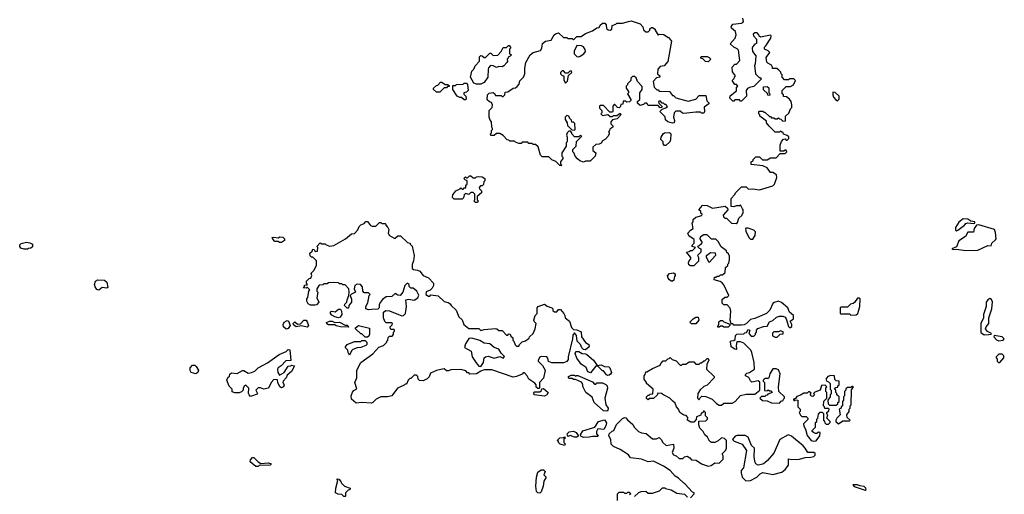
# Model space of a CAD drawing. Extents: x 1861455 to 2058065, y 200073 to 437907.
# Tile 368 of 574: x 1986714 to 1995554, y 306521 to 310780. Entities that reach past the tile are written whole.
import ezdxf

# ---------------------------------------------------------------- set-up
doc = ezdxf.new("R2010")
doc.units = 0

msp = doc.modelspace()

# ---------------------------------------------------------------- linework, layer by layer
at = {"layer": '0CON05XD'}
for points in [[(1991575, 309470), (1991561.7, 309471.7), (1991528.3, 309508.3), (1991491.7, 309521.7), (1991465, 309550), (1991405, 309550), (1991390, 309565), (1991368.3, 309638.3), (1991345, 309660), (1991325, 309660), (1991315, 309670), (1991285, 309670), (1991275, 309680), (1991225, 309680), (1991215, 309670), (1991195, 309670), (1991165, 309680), (1991155, 309690), (1991115, 309690), (1991105, 309700), (1991091.7, 309701.7), (1991055, 309740), (1991025, 309760), (1990995, 309760), (1990975, 309740), (1990945, 309740), (1990940, 309755), (1990950, 309765), (1990950, 309785), (1990960, 309795), (1990960, 309805), (1990952.5, 309815), (1990950, 309865), (1990938.3, 309878.3), (1990930, 309905), (1990930, 309965), (1990957, 309993), (1990960, 310015), (1990948.3, 310038.3), (1990931.7, 310041.7), (1990911.7, 310061.7), (1990912.5, 310105), (1990928.3, 310121.7), (1990965, 310127.5), (1990980, 310115), (1990985, 310100), (1991035, 310100), (1991045, 310090), (1991055, 310090), (1991070, 310105), (1991071.7, 310128.3), (1991097, 310133), (1991143, 310167), (1991165, 310170), (1991179.3, 310180.7), (1991198.3, 310201.7), (1991205, 310230), (1991237, 310263), (1991247.5, 310295), (1991247.5, 310345), (1991257.5, 310395), (1991296.7, 310465), (1991325, 310486.2), (1991390, 310505), (1991402.5, 310525), (1991407.5, 310565), (1991435, 310586.7), (1991485, 310596.7), (1991513.3, 310645), (1991525, 310652.5), (1991551.7, 310661.7), (1991595, 310620), (1991625, 310620), (1991635, 310610), (1991675, 310610), (1991685, 310600), (1991715, 310630), (1991755, 310630), (1991793.3, 310656.7), (1991855, 310680), (1991895, 310707.5), (1991915, 310710), (1991925, 310730), (1991945, 310750), (1991968.3, 310748.3), (1991980, 310735), (1991981.7, 310701.7), (1991998.3, 310688.3), (1992015, 310687.5), (1992030, 310695), (1992031.7, 310728.3), (1992065, 310740), (1992075, 310750), (1992125, 310750), (1992180, 310765), (1992205, 310770), (1992285, 310742.5), (1992307, 310717), (1992315, 310690), (1992335, 310670), (1992355, 310670), (1992370, 310685), (1992371.7, 310698.3), (1992385, 310710), (1992395, 310710), (1992420, 310695), (1992420, 310685), (1992445, 310640), (1992455, 310650), (1992497, 310647), (1992535, 310620), (1992545, 310620), (1992550, 310605), (1992567, 310587), (1992532.5, 310405), (1992500, 310365), (1992465, 310360), (1992443, 310337), (1992440, 310295), (1992460, 310275), (1992460, 310265), (1992431.7, 310258.3), (1992400, 310225), (1992410, 310175), (1992435, 310150), (1992445, 310150), (1992455, 310140), (1992547, 310137), (1992575, 310100), (1992585, 310100), (1992605, 310080), (1992715, 310047.5), (1992783.6, 310066.4), (1992815, 310100), (1992875, 310100), (1992883, 310053), (1992900, 310035), (1992900, 310025), (1992860, 309995), (1992862.5, 309955), (1992855, 309942.5), (1992835, 309942.5), (1992825, 309950), (1992785, 309950), (1992675, 309937.5), (1992665, 309940), (1992645, 309960), (1992605, 309960), (1992590, 309945), (1992582.5, 309905), (1992592.5, 309875), (1992590, 309855), (1992575, 309852.5), (1992533, 309863), (1992511.7, 309881.7), (1992508.3, 309908.3), (1992460, 309955), (1992481.7, 309978.3), (1992515, 309990), (1992528.3, 310001.7), (1992515, 310020), (1992505, 310020), (1992495, 310030), (1992481.7, 310031.7), (1992468.3, 310048.3), (1992455, 310050), (1992450, 310045), (1992451.7, 310031.7), (1992480, 310005), (1992478.3, 309991.7), (1992465, 309990), (1992445, 310010), (1992355, 310010), (1992345, 310030), (1992325, 310030), (1992315, 310020), (1992285, 310010), (1992261.7, 310031.7), (1992260, 310045), (1992280, 310065), (1992280, 310125), (1992302.5, 310155), (1992301.7, 310181.7), (1992260, 310225), (1992248.3, 310258.3), (1992235, 310270), (1992215, 310270), (1992200, 310255), (1992200, 310235), (1992170, 310205), (1992170, 310195), (1992160, 310185), (1992160, 310165), (1992180, 310135), (1992180, 310125), (1992170, 310115), (1992200, 310065), (1992200, 310055), (1992188.3, 310041.7), (1992165, 310040), (1992155, 310050), (1992131.7, 310048.3), (1992128.3, 310021.7), (1992111.7, 310018.3), (1992108.3, 310001.7), (1992095, 309990), (1992081.7, 309991.7), (1992058.3, 310018.3), (1992051.7, 310018.3), (1992040, 310005), (1992040, 309955), (1992035, 309950), (1992011.7, 309951.7), (1991955, 310010), (1991925, 310010), (1991920, 310005), (1991920, 309985), (1991940, 309965), (1991940, 309945), (1991930, 309935), (1991945, 309920), (1991995, 309930), (1992015, 309910), (1992035, 309910), (1992045, 309920), (1992075, 309920), (1992105, 309940), (1992110, 309925), (1992078.3, 309891.7), (1992035, 309880), (1992020, 309865), (1992020, 309845), (1992038.3, 309828.3), (1992040, 309815), (1992011.7, 309798.3), (1992010, 309785), (1992000, 309775), (1992007.5, 309767.5), (1992007.5, 309755), (1991996.4, 309733.6), (1991973, 309707), (1991947, 309693), (1991935, 309672.5), (1991915, 309662.5), (1991885, 309660), (1991860, 309635), (1991860, 309605), (1991887.5, 309585), (1991880, 309555), (1991835, 309510), (1991795, 309510), (1991775, 309502.5), (1991743, 309513), (1991720.7, 309530.7), (1991700, 309555), (1991691.7, 309581.7), (1991680, 309595), (1991680, 309615), (1991710, 309645), (1991711.7, 309688.3), (1991760, 309735), (1991745, 309740), (1991735, 309730), (1991695, 309730), (1991670, 309755), (1991670, 309765), (1991658.3, 309778.3), (1991645, 309780), (1991630, 309765), (1991622.5, 309745), (1991630, 309725), (1991630, 309685), (1991620, 309675), (1991620, 309645), (1991580, 309585), (1991580, 309555), (1991590, 309545), (1991590, 309535), (1991570, 309505), (1991570, 309485), (1991580, 309475), (1991575, 309470)], [(1992395, 307650), (1992465, 307680), (1992470, 307695), (1992491.7, 307718.3), (1992515, 307720), (1992531.7, 307738.3), (1992545, 307740), (1992555, 307750), (1992571.7, 307731.7), (1992608.3, 307718.3), (1992645, 307680), (1992655, 307680), (1992665, 307690), (1992695, 307690), (1992725, 307710), (1992765, 307710), (1992785, 307690), (1992815, 307690), (1992825, 307700), (1992835, 307700), (1992855, 307720), (1992865, 307720), (1992885, 307740), (1992895, 307740), (1992900, 307725), (1992883, 307687), (1992880, 307645), (1992948.3, 307578.3), (1992950, 307565), (1992885, 307500), (1992855, 307490), (1992821.7, 307458.3), (1992803, 307427), (1992800, 307385), (1992815, 307370), (1992821.7, 307388.3), (1992838.3, 307401.7), (1992875, 307397.5), (1992930, 307375), (1992970, 307335), (1992995, 307320), (1993015, 307320), (1993035, 307340), (1993111.7, 307338.3), (1993136.4, 307353.6), (1993185, 307407.5), (1993235, 307420), (1993315, 307420), (1993360, 307455), (1993358.3, 307528.3), (1993345, 307540), (1993288.3, 307528.3), (1993275, 307540), (1993259.3, 307569.3), (1993230, 307585), (1993230, 307595), (1993241.7, 307608.3), (1993267, 307613), (1993310, 307645), (1993307.5, 307705), (1993287.5, 307795), (1993277.5, 307815), (1993216.4, 307876.4), (1993185, 307890), (1993151.7, 307888.3), (1993146.7, 307855), (1993150, 307825), (1993145, 307820), (1993135, 307822.5), (1993102.5, 307845), (1993097, 307877), (1993090, 307885), (1993101.7, 307898.3), (1993125, 307900), (1993138.3, 307911.7), (1993140, 307945), (1993151.7, 307958.3), (1993215, 307960), (1993225, 307970), (1993238.3, 307971.7), (1993255, 308000), (1993270, 307995), (1993260, 307965), (1993281.7, 307941.7), (1993305, 307940), (1993320, 307955), (1993320, 307965), (1993330, 307975), (1993330, 307995), (1993341.7, 308008.3), (1993393, 308027), (1993425, 308030), (1993445, 308067.5), (1993475, 308080), (1993509.3, 308110.7), (1993535, 308120), (1993565, 308118.8), (1993585, 308110), (1993596, 308095), (1993615.9, 308025.9), (1993625, 308016.7), (1993635, 308016.7), (1993645, 308027.5), (1993647.5, 308045), (1993631.2, 308075), (1993661.2, 308095), (1993661.2, 308125), (1993626.2, 308155), (1993610, 308195), (1993552.1, 308242.1), (1993525, 308254), (1993486.2, 308243.8), (1993476.2, 308233.8), (1993447.5, 308175), (1993420, 308145), (1993315, 308097.5), (1993275, 308090), (1993240, 308055), (1993217, 308043), (1993195, 308037.5), (1993125, 308040), (1993115, 308050), (1993101.7, 308051.7), (1993092.5, 308085), (1993097.5, 308165), (1993091.7, 308191.7), (1993065, 308220), (1993035, 308220), (1993020, 308235), (1993021.7, 308268.3), (1993045, 308290), (1993065, 308290), (1993080, 308305), (1993035, 308400), (1993019.3, 308419.3), (1993001.7, 308431.7), (1992950, 308445), (1992951.7, 308468.3), (1992965, 308470), (1992975, 308480), (1992995, 308480), (1993005, 308490), (1993025, 308490), (1993048.3, 308511.7), (1993050, 308555), (1993070, 308575), (1993070, 308585), (1993080, 308595), (1993087.5, 308625), (1993087, 308657), (1993078.3, 308678.3), (1993061.7, 308691.7), (1993060, 308705), (1993011.7, 308741.7), (1992985, 308790), (1992965, 308810), (1992925, 308810), (1992885, 308850), (1992855, 308850), (1992821.7, 308828.3), (1992820, 308815), (1992837.5, 308785), (1992835, 308770), (1992815, 308750), (1992800, 308745), (1992815, 308730), (1992830, 308725), (1992830, 308695), (1992800, 308665), (1992807.5, 308647.5), (1992807, 308613), (1992765, 308572.5), (1992735, 308572.5), (1992721.7, 308581.7), (1992718.3, 308601.7), (1992723, 308617), (1992740, 308635), (1992740, 308645), (1992700, 308695), (1992725, 308700), (1992735, 308710), (1992755, 308710), (1992780, 308735), (1992750, 308745), (1992751.7, 308758.3), (1992770, 308775), (1992768.3, 308808.3), (1992720.7, 308840.7), (1992712.5, 308865), (1992735, 308890), (1992760, 308905), (1992750, 308955), (1992760, 308965), (1992761.7, 308988.3), (1992783, 309007), (1992838.3, 309021.7), (1992840, 309035), (1992830, 309045), (1992828.3, 309058.3), (1992810, 309075), (1992830, 309095), (1992840, 309115), (1992885, 309112.5), (1992935, 309087.5), (1993047, 309107), (1993068.3, 309088.3), (1993070, 309075), (1993030, 309025), (1993031.7, 309011.7), (1993045, 309000), (1993058.3, 308998.3), (1993103, 308953), (1993145, 308950), (1993158.3, 308961.7), (1993171.7, 308998.3), (1993200, 309025), (1993200, 309035), (1993210, 309045), (1993210, 309075), (1993201.7, 309081.7), (1993185, 309120), (1993175, 309110), (1993145, 309110), (1993125, 309100), (1993100, 309105), (1993100, 309175), (1993135, 309210), (1993140, 309225), (1993195, 309280), (1993235, 309280), (1993258.3, 309258.3), (1993295, 309262.5), (1993355, 309253.3), (1993475, 309290), (1993490, 309305), (1993510, 309365), (1993507, 309387), (1993500, 309395), (1993475, 309410), (1993455, 309410), (1993425, 309450), (1993385, 309467.5), (1993281.7, 309481.7), (1993280, 309505), (1993300, 309515), (1993300, 309525), (1993321.7, 309548.3), (1993355, 309550), (1993383, 309523), (1993425, 309522.5), (1993455, 309540), (1993505, 309540), (1993541.7, 309578.3), (1993585, 309580), (1993600, 309595), (1993595, 309610), (1993585, 309610), (1993575, 309600), (1993541.7, 309601.7), (1993540, 309655), (1993553, 309687), (1993571.7, 309708.3), (1993585, 309710), (1993595, 309700), (1993605, 309700), (1993620, 309715), (1993618.3, 309728.3), (1993605, 309740), (1993571.7, 309751.7), (1993568.3, 309768.3), (1993555, 309770), (1993545, 309780), (1993535, 309770), (1993495, 309770), (1993443.6, 309823.6), (1993420, 309855), (1993418.3, 309868.3), (1993360, 309915), (1993360, 309925), (1993350, 309935), (1993350, 309955), (1993355, 309960), (1993385, 309960), (1993395, 309950), (1993405, 309950), (1993445, 309910), (1993455, 309910), (1993465, 309900), (1993485, 309900), (1993495, 309890), (1993515, 309890), (1993525, 309900), (1993535, 309890), (1993548.3, 309888.3), (1993565, 309870), (1993588.3, 309871.7), (1993590, 309915), (1993618.3, 309941.7), (1993635, 309980), (1993647, 309993), (1993647.5, 310015), (1993640, 310045), (1993626.4, 310066.4), (1993597, 310087), (1993571.7, 310091.7), (1993570, 310105), (1993560, 310115), (1993560, 310145), (1993595, 310180), (1993635, 310180), (1993660, 310195), (1993680, 310235), (1993665, 310250), (1993625, 310250), (1993615, 310240), (1993581.7, 310241.7), (1993560, 310265), (1993560, 310285), (1993550, 310295), (1993548.3, 310308.3), (1993528.3, 310328.3), (1993511.7, 310341.7), (1993471.7, 310341.7), (1993472.5, 310355), (1993463, 310373), (1993429.5, 310389.5), (1993420.3, 310400.3), (1993415, 310440), (1993447.5, 310485), (1993435, 310500), (1993400, 310515), (1993400, 310535), (1993412.5, 310545), (1993457.5, 310615), (1993460, 310635), (1993455, 310640), (1993365, 310622.5), (1993351.7, 310631.7), (1993350, 310645), (1993335, 310662.5), (1993315, 310662.5), (1993298.3, 310651.7), (1993302.5, 310635), (1993330, 310605), (1993330, 310565), (1993315, 310560), (1993295, 310540), (1993290, 310525), (1993292.5, 310495), (1993322.5, 310455), (1993317.5, 310385), (1993310, 310365), (1993318.3, 310321.7), (1993320, 310295), (1993351.7, 310261.7), (1993365, 310260), (1993370, 310245), (1993305, 310180), (1993265, 310172.5), (1993247, 310163), (1993237.5, 310145), (1993240, 310095), (1993228.3, 310081.7), (1993195, 310050), (1993185, 310050), (1993175, 310060), (1993135, 310060), (1993125, 310050), (1993115, 310050), (1993090, 310075), (1993091.7, 310098.3), (1993148.3, 310141.7), (1993150, 310175), (1993160, 310185), (1993148.3, 310198.3), (1993135, 310200), (1993110, 310235), (1993128.3, 310251.7), (1993130, 310265), (1993140, 310275), (1993113, 310313), (1993110, 310355), (1993135, 310380), (1993148.3, 310381.7), (1993180, 310415), (1993166.1, 310506.1), (1993155, 310520), (1993123.9, 310533.9), (1993093, 310563), (1993137.5, 310615), (1993147.5, 310645), (1993140, 310675), (1993103.6, 310703.6), (1993100, 310715), (1993115, 310740), (1993195, 310750), (1993207.5, 310755), (1993213.3, 310765), (1993205, 310792.5)], [(1990855, 310202.5), (1990815, 310202.5), (1990791.7, 310211.7), (1990762.5, 310265), (1990771.7, 310318.3), (1990790, 310335), (1990802.5, 310365), (1990841.7, 310408.3), (1990841.7, 310448.3), (1990855, 310460), (1990867, 310457), (1990885, 310440), (1990895, 310440), (1990935, 310480), (1990945, 310480), (1990965, 310460), (1991007, 310463), (1991037.5, 310495), (1991055, 310530), (1991085, 310530), (1991101.7, 310548.3), (1991108.3, 310548.3), (1991120, 310535), (1991120, 310525), (1991110, 310515), (1991110, 310475), (1991130, 310465), (1991118.3, 310451.7), (1991100, 310445), (1991100, 310435), (1991090, 310425), (1991092.5, 310405), (1991087.5, 310395), (1991060, 310365), (1991045, 310357.5), (1991015, 310360), (1990995, 310352.5), (1990965, 310367.5), (1990941.7, 310368.3), (1990923, 310347), (1990920, 310335), (1990917, 310263), (1990883, 310217), (1990855, 310202.5)], [(1991735, 310447.5), (1991745, 310452.5), (1991777.5, 310475), (1991792.5, 310495), (1991791.7, 310511.7), (1991776.4, 310536.4), (1991756.7, 310546.7), (1991715, 310550), (1991693, 310497), (1991692.5, 310475), (1991715, 310450), (1991735, 310447.5)], [(1992895, 310402.5), (1992870, 310405), (1992848.3, 310428.3), (1992830, 310435), (1992830, 310445), (1992835, 310450), (1992885, 310450), (1992905, 310440), (1992917.5, 310425), (1992895, 310402.5)], [(1991615, 310210), (1991631.7, 310228.3), (1991641.7, 310278.3), (1991670, 310305), (1991665, 310320), (1991651.7, 310318.3), (1991635, 310300), (1991615, 310300), (1991595, 310320), (1991585, 310320), (1991570, 310305), (1991570, 310295), (1991585, 310280), (1991600, 310275), (1991598.3, 310238.3), (1991615, 310210)], [(1990485, 310130), (1990455, 310130), (1990430, 310155), (1990430, 310165), (1990455, 310190), (1990468.3, 310191.7), (1990491.7, 310218.3), (1990505, 310220), (1990535, 310200), (1990555, 310200), (1990568.3, 310188.3), (1990568.3, 310181.7), (1990555, 310180), (1990545, 310170), (1990525, 310170), (1990485, 310130)], [(1990715, 310060), (1990705, 310060), (1990681.7, 310081.7), (1990665, 310082.5), (1990642.5, 310095), (1990603, 310153), (1990601.7, 310188.3), (1990625, 310190), (1990635, 310200), (1990695, 310202.5), (1990705, 310210), (1990725, 310210), (1990735, 310200), (1990740, 310145), (1990725, 310130), (1990700, 310125), (1990701.7, 310111.7), (1990720, 310095), (1990721.7, 310068.3), (1990715, 310060)], [(1993445, 310100), (1993431.7, 310101.7), (1993428.3, 310118.3), (1993391.7, 310151.7), (1993391.7, 310178.3), (1993425, 310180), (1993438.3, 310168.3), (1993440, 310125), (1993450, 310115), (1993445, 310100)], [(1994055, 310052.5), (1994071.7, 310068.3), (1994071.2, 310095), (1994035, 310127.5), (1994015, 310130), (1994013.3, 310105), (1994020, 310085), (1994040.5, 310060.5), (1994055, 310052.5)], [(1991695, 309790), (1991700, 309795), (1991698.3, 309848.3), (1991685, 309860), (1991671.7, 309861.7), (1991668.3, 309878.3), (1991650, 309895), (1991650, 309905), (1991638.3, 309918.3), (1991625, 309920), (1991610, 309905), (1991610, 309885), (1991630, 309855), (1991631.7, 309831.7), (1991671.7, 309791.7), (1991695, 309790)], [(1992515, 309650), (1992501.7, 309651.7), (1992490, 309665), (1992490, 309685), (1992470, 309705), (1992472.5, 309725), (1992490, 309755), (1992503.9, 309766.1), (1992547, 309767), (1992560, 309755), (1992557, 309703), (1992550, 309685), (1992515, 309650)], [(1990825, 309140), (1990805, 309140), (1990790, 309155), (1990800, 309165), (1990800, 309215), (1990785, 309230), (1990765, 309230), (1990745, 309210), (1990715, 309220), (1990703, 309207), (1990698.3, 309181.7), (1990685, 309170), (1990615, 309170), (1990600, 309185), (1990603, 309207), (1990630, 309245), (1990668.3, 309261.7), (1990675, 309270), (1990685, 309260), (1990695, 309260), (1990705, 309270), (1990718.3, 309271.7), (1990720, 309295), (1990730, 309305), (1990730, 309335), (1990711.7, 309341.7), (1990700, 309355), (1990715, 309370), (1990725, 309360), (1990735, 309360), (1990751.7, 309378.3), (1990765, 309380), (1990785, 309360), (1990805, 309360), (1990815, 309370), (1990835, 309372.5), (1990865, 309370), (1990890, 309355), (1990890, 309335), (1990880, 309325), (1990878.3, 309301.7), (1990865, 309290), (1990851.7, 309288.3), (1990840, 309275), (1990841.7, 309261.7), (1990860, 309245), (1990860, 309225), (1990820, 309195), (1990820, 309165), (1990830, 309155), (1990825, 309140)], [(1989872.3, 307337.7), (1989785, 307344.5), (1989735, 307338.1), (1989693.1, 307375), (1989690, 307405), (1989701.7, 307438.3), (1989715, 307453.3), (1989741.7, 307468.3), (1989724, 307525), (1989740, 307565), (1989741.2, 307635), (1989777.5, 307705), (1989885, 307782.5), (1989937, 307843), (1989980, 307855), (1990010, 307885), (1990010, 307895), (1990020, 307905), (1990021.7, 307928.3), (1990035, 307940), (1990058.3, 307941.7), (1990070, 307955), (1990070, 307975), (1990080, 307985), (1990080, 307995), (1990075, 308000), (1990045, 308000), (1990040, 308015), (1990040, 308025), (1990058.3, 308041.7), (1990060, 308055), (1990055, 308060), (1990005, 308060), (1989991.7, 308071.7), (1989980, 308105), (1989980, 308155), (1990000.7, 308169.3), (1990035, 308166.7), (1990115, 308133.3), (1990145, 308123.3), (1990160, 308125), (1990176.7, 308145), (1990187.5, 308205), (1990180, 308265), (1990205, 308272.5), (1990255, 308262.5), (1990287.5, 308285), (1990297.5, 308307.5), (1990280, 308345), (1990245, 308370), (1990225, 308370), (1990210, 308385), (1990210, 308405), (1990193, 308417), (1990170, 308395), (1990152.5, 308335), (1990130, 308305), (1990108.3, 308308.3), (1990085, 308322.5), (1990055, 308297.5), (1990005, 308292.5), (1989970.5, 308269.5), (1989952.5, 308245), (1989940, 308225), (1989940, 308195), (1989928.3, 308181.7), (1989875, 308180), (1989845, 308177.5), (1989820, 308185), (1989820, 308205), (1989839.3, 308240.7), (1989850, 308305), (1989860, 308315), (1989845, 308330), (1989805, 308330), (1989793, 308343), (1989791.7, 308381.7), (1989772.5, 308402.5), (1989745, 308406.7), (1989722.5, 308395), (1989717.5, 308365), (1989730, 308335), (1989691.7, 308318.3), (1989680, 308305), (1989691.7, 308271.7), (1989692.5, 308245), (1989670, 308215), (1989665, 308190), (1989655, 308190), (1989630, 308215), (1989633, 308227), (1989650, 308245), (1989653, 308267), (1989670, 308305), (1989672.5, 308335), (1989670, 308365), (1989635, 308400), (1989615, 308400), (1989605, 308410), (1989585, 308410), (1989575, 308420), (1989535, 308422.5), (1989485, 308420), (1989475, 308410), (1989445, 308410), (1989435, 308400), (1989401.7, 308398.3), (1989380, 308365), (1989380, 308345), (1989390, 308335), (1989380, 308285), (1989400, 308245), (1989378.3, 308221.7), (1989365, 308217.5), (1989325, 308217.5), (1989305, 308230), (1989292.5, 308255), (1989292.5, 308275), (1989301.7, 308288.3), (1989310, 308345), (1989320, 308355), (1989295, 308380), (1989285, 308370), (1989260, 308375), (1989270, 308385), (1989271.7, 308398.3), (1989298.3, 308401.7), (1989290, 308415), (1989290, 308435), (1989311.7, 308458.3), (1989328.3, 308461.7), (1989337.5, 308485), (1989330, 308505), (1989355, 308530), (1989377.5, 308575), (1989377, 308617), (1989345, 308650), (1989335, 308650), (1989321.7, 308661.7), (1989320, 308685), (1989338.3, 308701.7), (1989345, 308720), (1989358.3, 308718.3), (1989365, 308700), (1989388.3, 308701.7), (1989390, 308735), (1989380, 308745), (1989411.7, 308778.3), (1989425, 308770), (1989455, 308770), (1989465, 308760), (1989498.3, 308748.3), (1989535, 308752.5), (1989640, 308815), (1989691.7, 308858.3), (1989718.3, 308861.7), (1989750, 308895), (1989760, 308925), (1989775, 308940), (1989805, 308950), (1989821.7, 308968.3), (1989835, 308970), (1989863.6, 308933.6), (1989877, 308927), (1989911.7, 308928.3), (1989945, 308960), (1989955, 308960), (1989965, 308950), (1989995, 308950), (1990000, 308945), (1990000, 308935), (1990020, 308915), (1990027, 308897), (1990022.5, 308865), (1990035, 308842.5), (1990075, 308820), (1990085, 308820), (1990108.3, 308841.7), (1990131.7, 308841.7), (1990195, 308780), (1990220, 308775), (1990220, 308765), (1990237, 308747), (1990256.7, 308665), (1990250, 308615), (1990237, 308583), (1990237.5, 308547.5), (1990248.3, 308538.3), (1990285, 308532.5), (1990305, 308522.5), (1990337.5, 308485), (1990385, 308462.5), (1990430, 308415), (1990430, 308395), (1990418.3, 308371.7), (1990398.3, 308351.7), (1990361.7, 308338.3), (1990360, 308315), (1990385, 308300), (1990395, 308300), (1990405, 308310), (1990471.7, 308301.7), (1990525, 308250), (1990561.7, 308241.7), (1990579.3, 308229.3), (1990587.5, 308215), (1990633.6, 308173.6), (1990657.5, 308115), (1990687, 308087), (1990700, 308045), (1990745, 308010), (1990835, 308010), (1990855, 307990), (1990885, 308000), (1990985, 308010), (1990997, 308007), (1991015, 307990), (1991045, 307990), (1991085, 307950), (1991095, 307950), (1991105, 307960), (1991118.3, 307958.3), (1991121.7, 307941.7), (1991140, 307925), (1991140, 307905), (1991150, 307895), (1991161.7, 307861.7), (1991175, 307850), (1991195, 307850), (1991200, 307865), (1991225, 307890), (1991255, 307897.5), (1991286.4, 307923.6), (1991290, 307935), (1991322.5, 307965), (1991342.5, 308005), (1991350, 308055), (1991335, 308070), (1991330, 308085), (1991343, 308127), (1991360, 308145), (1991360, 308195), (1991370, 308205), (1991425, 308227.5), (1991448.3, 308208.3), (1991490, 308195), (1991500, 308185), (1991501.7, 308171.7), (1991515, 308160), (1991535, 308160), (1991551.7, 308178.3), (1991568.3, 308178.3), (1991600, 308145), (1991607, 308127), (1991610, 308105), (1991650, 308075), (1991668.3, 308018.3), (1991685, 308000), (1991717, 307997), (1991755, 307980), (1991757.5, 307935), (1991793.8, 307883.8), (1991822.5, 307865), (1991826.7, 307845), (1991795, 307817.5), (1991775, 307820), (1991760, 307835), (1991750, 307865), (1991717.5, 307895), (1991712.5, 307945), (1991695, 307970), (1991680.7, 307949.3), (1991677.5, 307915), (1991636.7, 307755), (1991638.3, 307731.7), (1991627.3, 307712.7), (1991595, 307701.9), (1991490.6, 307700.6), (1991462.8, 307712.8), (1991453.9, 307743.9), (1991445, 307753.3), (1991395, 307756.7), (1991385, 307752.5), (1991367.5, 307725), (1991367.5, 307715), (1991407.3, 307677.3), (1991430, 307635), (1991417, 307563), (1991380, 307525), (1991380, 307475), (1991375, 307470), (1991365, 307470), (1991351.7, 307481.7), (1991350, 307505), (1991338.3, 307518.3), (1991283.6, 307553.6), (1991270, 307585), (1991245, 307610), (1991235, 307610), (1991225, 307600), (1991175, 307577.5), (1991145, 307573.3), (1990953, 307637), (1990885, 307637.5), (1990853, 307627), (1990815, 307602.5), (1990755, 307600), (1990745, 307610), (1990735, 307610), (1990718.3, 307628.3), (1990675, 307642.5), (1990585, 307637.5), (1990565, 307630), (1990545, 307630), (1990525, 307647.5), (1990495, 307642.5), (1990455, 307632.5), (1990403, 307607), (1990390, 307575), (1990373, 307557), (1990335, 307540), (1990301.7, 307541.7), (1990290, 307555), (1990288.3, 307578.3), (1990275, 307590), (1990255, 307590), (1990225, 307560), (1990215, 307560), (1990200, 307545), (1990185, 307510), (1990175, 307510), (1990165, 307500), (1990107, 307473), (1990056.1, 307403.9), (1990015, 307396.2), (1989955, 307396), (1989915, 307374), (1989885, 307344), (1989872.3, 307337.7)], [(1995125, 308886.2), (1995135, 308890), (1995196.7, 308935), (1995209.3, 308950.7), (1995225, 308957.5), (1995278.8, 308951.2), (1995290, 308955), (1995290, 308965), (1995252, 308972), (1995225, 308988.8), (1995185, 308992.5), (1995145, 308963.8), (1995115.7, 308915), (1995115, 308892.5), (1995125, 308886.2)], [(1993295, 308810), (1993317.5, 308845), (1993320, 308875), (1993305, 308890), (1993255, 308910), (1993235, 308910), (1993230, 308905), (1993233, 308883), (1993260, 308825), (1993275, 308810), (1993295, 308810)], [(1995208.3, 308708.3), (1995315, 308712.1), (1995405, 308752.5), (1995435, 308750), (1995442.5, 308775), (1995476, 308804), (1995480, 308815), (1995475, 308870), (1995465, 308898.8), (1995325, 308938.8), (1995305, 308937.5), (1995284.1, 308905.9), (1995276.4, 308873.6), (1995227.7, 308872.3), (1995205.4, 308834.6), (1995144.6, 308795.4), (1995125, 308742.5), (1995082.5, 308725), (1995095, 308717.5), (1995125, 308720), (1995208.3, 308708.3)], [(1989065, 308780), (1989045, 308780), (1989035, 308790), (1989005, 308790), (1988985, 308810), (1988980, 308825), (1988995, 308830), (1989035, 308822.5), (1989048.3, 308831.7), (1989075, 308830), (1989092.5, 308815), (1989091.7, 308798.3), (1989065, 308780)], [(1986785, 308720), (1986755, 308720), (1986725, 308730), (1986713.6, 308743.6), (1986715, 308760), (1986728.3, 308771.7), (1986775, 308782.5), (1986805, 308777.5), (1986830, 308765), (1986828.3, 308741.7), (1986815, 308730), (1986793, 308727), (1986785, 308720)], [(1992905, 308600), (1992880, 308645), (1992880, 308665), (1992915, 308690), (1992958.3, 308688.3), (1992960, 308665), (1992905, 308600)], [(1987425, 308354), (1987405, 308360), (1987392.3, 308382.3), (1987386.2, 308405), (1987393.3, 308435), (1987415, 308446.7), (1987475, 308443.3), (1987496.2, 308425), (1987503.6, 308376.4), (1987495, 308370), (1987455, 308378.1), (1987425, 308354)], [(1992575, 308432.5), (1992563, 308433), (1992547, 308447), (1992535, 308460), (1992528.3, 308481.7), (1992548.3, 308501.7), (1992585, 308510), (1992598.3, 308498.3), (1992600, 308485), (1992593, 308477), (1992587, 308443), (1992575, 308432.5)], [(1994175, 308130), (1994225, 308132.5), (1994237.5, 308145), (1994257.5, 308205), (1994260, 308275), (1994255, 308280), (1994235, 308280), (1994208.3, 308241.7), (1994197, 308233), (1994171.7, 308228.3), (1994145, 308200), (1994085, 308200), (1994080, 308195), (1994080, 308145), (1994085, 308140), (1994165, 308140), (1994175, 308130)], [(1995372.1, 307952.1), (1995415, 307954.2), (1995435, 307957.5), (1995440, 307965), (1995402.7, 307982.7), (1995386.2, 308005), (1995392, 308025), (1995414.4, 308055), (1995416.3, 308105), (1995442.2, 308185), (1995447.3, 308247.3), (1995438.9, 308268.9), (1995425, 308277.5), (1995405, 308267.1), (1995391.8, 308245), (1995391.5, 308205), (1995365.5, 308135), (1995365.5, 308105), (1995344.1, 308054.1), (1995344.3, 307974.3), (1995372.1, 307952.1)], [(1989575, 308104), (1989542.4, 308112.4), (1989515, 308128.9), (1989503.5, 308145), (1989505, 308158.8), (1989515, 308164.2), (1989545, 308160), (1989575, 308184), (1989595, 308183.3), (1989604.2, 308164.2), (1989606.2, 308135), (1989589.5, 308110.5), (1989575, 308104)], [(1989295, 308020), (1989245, 308032.5), (1989195, 308022.5), (1989171.7, 308041.7), (1989170, 308055), (1989185, 308070), (1989208.3, 308048.3), (1989235, 308050), (1989265, 308082.5), (1989285, 308082.5), (1989295, 308070), (1989305.9, 308035.9), (1989295, 308020)], [(1992785, 308050), (1992745, 308050), (1992730, 308065), (1992760, 308095), (1992785, 308110), (1992805, 308110), (1992810, 308085), (1992785, 308050)], [(1989105, 308002.5), (1989083, 308023), (1989080, 308045), (1989087.5, 308065), (1989115, 308080), (1989127.5, 308075), (1989142.5, 308035), (1989125, 308010), (1989105, 308002.5)], [(1989665, 308020), (1989595, 308022.5), (1989555, 308032.5), (1989541.7, 308041.7), (1989485, 308042.5), (1989470.7, 308050.7), (1989468.3, 308061.7), (1989496.1, 308076.1), (1989520, 308075), (1989542.5, 308062.5), (1989585, 308066.2), (1989635, 308040), (1989655, 308040), (1989670, 308025), (1989665, 308020)], [(1989835, 307930), (1989815, 307930), (1989785, 307960), (1989775, 307960), (1989730, 308005), (1989730, 308015), (1989755, 308036.7), (1989853, 308013), (1989853, 307957), (1989848.8, 307941.2), (1989835, 307930)], [(1993075, 308020), (1993035, 308020), (1993025, 308030), (1993005, 308030), (1992995, 308020), (1992985, 308020), (1992980, 308025), (1992990, 308045), (1992991.7, 308068.3), (1993005, 308080), (1993025, 308080), (1993035, 308070), (1993088.3, 308048.3), (1993090, 308035), (1993075, 308020)], [(1990855, 307667.5), (1990878.8, 307705), (1990883.3, 307745), (1990895, 307753.3), (1990920.7, 307759.3), (1990975, 307743.3), (1991025, 307757.5), (1991055, 307742.5), (1991067, 307757), (1991037, 307787), (1991015, 307822.5), (1990975, 307837.5), (1990935, 307872.5), (1990885, 307877.5), (1990845, 307902.5), (1990771.7, 307921.7), (1990745, 307920), (1990715, 307870), (1990708.3, 307838.3), (1990766.7, 307805), (1990777.5, 307755), (1990810.6, 307700.6), (1990835, 307672.5), (1990855, 307667.5)], [(1993515, 307932.5), (1993541.7, 307958.3), (1993568.3, 307961.7), (1993568.3, 307978.3), (1993545, 307987.5), (1993525, 307980), (1993485, 307980), (1993473, 307967), (1993473.9, 307943.9), (1993495, 307932.5), (1993515, 307932.5)], [(1995505, 307898.8), (1995545, 307903.3), (1995553.8, 307915), (1995535, 307935.6), (1995462.5, 307945), (1995460, 307935), (1995485, 307908.8), (1995505, 307898.8)], [(1988785, 307400), (1988773, 307413), (1988767.5, 307425), (1988770, 307475), (1988745, 307500), (1988732.5, 307495), (1988720, 307475), (1988720, 307455), (1988705, 307440), (1988685, 307432.5), (1988645, 307432.5), (1988621.7, 307441.7), (1988620, 307465), (1988593, 307493), (1988572.5, 307545), (1988581.7, 307568.3), (1988598.3, 307581.7), (1988601.7, 307598.3), (1988615, 307610), (1988665, 307606.7), (1988715, 307632.5), (1988725, 307632.5), (1988765, 307608.8), (1988795.9, 307614.1), (1988825, 307626.2), (1988854.5, 307655.5), (1988938.1, 307701.9), (1989042.5, 307775), (1989107, 307803), (1989125, 307820), (1989138.3, 307818.3), (1989148.3, 307721.7), (1989101.7, 307718.3), (1989060, 307675), (1989033.6, 307656.4), (1989027, 307643), (1989030, 307615), (1989045, 307590), (1989086.7, 307613.3), (1989125, 307670), (1989147, 307673), (1989155, 307680), (1989180, 307675), (1989155, 307622.5), (1989115, 307590), (1989107.5, 307565), (1989080, 307535), (1989077.5, 307525), (1989086.7, 307505), (1989082.5, 307485), (1989065, 307477.5), (1989050, 307485), (1989030, 307525), (1989028.3, 307548.3), (1988995, 307550), (1988970, 307525), (1988946.1, 307473.9), (1988905, 307463.3), (1988876.4, 307476.4), (1988855, 307476.7), (1988832.5, 307455), (1988847.5, 307425), (1988845, 307420), (1988795, 307402.5), (1988785, 307400)], [(1989675, 307770), (1989663, 307793), (1989660, 307815), (1989640, 307835), (1989640, 307845), (1989653.9, 307866.1), (1989718.3, 307891.7), (1989775, 307892.5), (1989785, 307900), (1989815, 307900), (1989830, 307885), (1989830, 307865), (1989820, 307855), (1989775, 307837.5), (1989743, 307837), (1989705, 307820), (1989691.7, 307808.3), (1989675, 307770)], [(1991995, 307587.5), (1991983.6, 307593.6), (1991955, 307630), (1991945, 307630), (1991905, 307670), (1991885, 307670), (1991838.3, 307611.7), (1991815, 307620), (1991799.3, 307659.3), (1991755, 307690), (1991715, 307742.5), (1991700, 307785), (1991707, 307803), (1991735, 307802.5), (1991763.6, 307783.6), (1991793, 307783), (1991805, 307776.7), (1991866.7, 307725), (1991898.3, 307678.3), (1991935, 307682.5), (1991965, 307668.8), (1992003.6, 307663.6), (1992012.5, 307655), (1992026.7, 307615), (1992019.5, 307600.5), (1992005, 307590), (1991995, 307587.5)], [(1995515, 307702.5), (1995550, 307745), (1995550, 307765), (1995535, 307780), (1995505, 307780), (1995480, 307755), (1995480, 307745), (1995490, 307735), (1995490, 307715), (1995503, 307703), (1995515, 307702.5)], [(1988295, 307603.3), (1988253.9, 307613.9), (1988243.6, 307633.6), (1988243, 307657), (1988265, 307680), (1988285, 307680), (1988299.3, 307669.3), (1988317.5, 307635), (1988312.5, 307615), (1988295, 307603.3)], [(1992735, 306490), (1992770, 306525), (1992770, 306535), (1992755, 306540), (1992686.4, 306616.4), (1992675, 306620), (1992630, 306665), (1992600, 306685), (1992552.5, 306735), (1992495, 306772.5), (1992405, 306817.5), (1992355, 306813.3), (1992295, 306836.7), (1992198.3, 306848.3), (1992180, 306875), (1992105, 306922.5), (1992045, 306950), (1992025, 306970), (1992021.7, 307011.7), (1992003.3, 307045), (1992007.5, 307065), (1992031.7, 307088.3), (1992047.5, 307095), (1992072.7, 307147.3), (1992125, 307202.5), (1992145, 307210), (1992155.9, 307205.9), (1992169.2, 307189.2), (1992217.7, 307147.7), (1992235, 307120), (1992270, 307085), (1992295, 307072.5), (1992337, 307067), (1992395, 307017.5), (1992431.7, 307018.3), (1992455, 307030), (1992475, 307010), (1992485, 306990), (1992518.3, 306958.3), (1992585, 306970), (1992585.9, 306934.1), (1992572.5, 306895), (1992582.5, 306875), (1992607, 306867), (1992635, 306843.3), (1992667, 306843), (1992681.7, 306858.3), (1992705, 306862.5), (1992729.3, 306849.3), (1992745, 306830), (1992787, 306827), (1992833.9, 306793.9), (1992895, 306772.5), (1992921.7, 306778.3), (1992955, 306802.5), (1992995, 306800), (1993030, 306835), (1993030, 306865), (1993020, 306885), (1993050, 306915), (1993060, 306935), (1993060, 307005), (1993041.7, 307021.7), (1993015, 307027.5), (1992985, 307000), (1992955, 306987.5), (1992925, 306987.5), (1992907, 306997), (1992890, 307035), (1992863.6, 307053.6), (1992850, 307085), (1992820, 307115), (1992810, 307145), (1992811.7, 307178.3), (1992875, 307180), (1992890, 307195), (1992888.3, 307208.3), (1992870, 307225), (1992870, 307255), (1992858.3, 307268.3), (1992851.7, 307268.3), (1992848.3, 307251.7), (1992831.7, 307248.3), (1992828.3, 307231.7), (1992790, 307215), (1992788.3, 307191.7), (1992765, 307170), (1992738.3, 307168.3), (1992710, 307185), (1992711.7, 307211.7), (1992698.3, 307228.3), (1992675, 307230), (1992640, 307255), (1992630, 307285), (1992610, 307305), (1992598.3, 307338.3), (1992578.3, 307358.3), (1992550, 307385), (1992493, 307413), (1992477, 307427), (1992441.7, 307428.3), (1992438.3, 307411.7), (1992405, 307380), (1992365, 307380), (1992355, 307370), (1992341.7, 307381.7), (1992340, 307395), (1992355, 307410), (1992365, 307410), (1992375, 307420), (1992398.3, 307421.7), (1992400, 307465), (1992340, 307515), (1992340, 307525), (1992320, 307555), (1992320, 307585), (1992330, 307595), (1992335, 307620), (1992345, 307620), (1992395, 307650)], [(1993535, 307340), (1993551.7, 307358.3), (1993568.3, 307361.7), (1993570, 307375), (1993580, 307385), (1993580, 307395), (1993530, 307445), (1993527.5, 307485), (1993541.7, 307601.7), (1993525, 307637.5), (1993505, 307647.5), (1993475, 307647.5), (1993448.3, 307601.7), (1993440, 307565), (1993435, 307560), (1993405, 307560), (1993390, 307545), (1993390, 307535), (1993400, 307525), (1993401.7, 307451.7), (1993425, 307450), (1993435, 307460), (1993445, 307450), (1993458.3, 307448.3), (1993470, 307435), (1993431.7, 307418.3), (1993425, 307410), (1993411.7, 307408.3), (1993405, 307400), (1993375, 307400), (1993360, 307385), (1993383, 307363), (1993425, 307360), (1993465, 307342.5), (1993535, 307340)], [(1991985, 307267.5), (1991955, 307270), (1991870, 307345), (1991853, 307393), (1991797.5, 307435), (1991773.6, 307483.6), (1991767.5, 307515), (1991756.4, 307526.4), (1991705, 307550), (1991685, 307550), (1991675, 307560), (1991645, 307560), (1991640, 307565), (1991641.7, 307578.3), (1991665, 307590), (1991695, 307590), (1991705, 307580), (1991712.5, 307587.5), (1991725, 307587.5), (1991855, 307530), (1991875, 307510), (1991885, 307510), (1991895, 307520), (1991945, 307520), (1991976.4, 307506.4), (1991987.5, 307495), (1991992.5, 307475), (1991966.7, 307385), (1991977.5, 307325), (1991997.5, 307295), (1991995, 307272.5), (1991985, 307267.5)], [(1994045, 307320), (1994058.3, 307331.7), (1994060, 307345), (1994070, 307355), (1994072.5, 307385), (1994070, 307395), (1994050, 307415), (1994050, 307425), (1994040, 307435), (1994040, 307455), (1994030, 307465), (1994041.7, 307478.3), (1994058.3, 307481.7), (1994060, 307495), (1994070, 307505), (1994070, 307535), (1994045, 307540), (1994031.7, 307551.7), (1994030, 307585), (1993995, 307587.5), (1993970.7, 307579.3), (1993952.5, 307555), (1993960, 307535), (1993975, 307530), (1993990, 307515), (1993990, 307465), (1994000, 307455), (1994000, 307425), (1993990, 307415), (1993990, 307395), (1993970, 307365), (1993972.5, 307332.5), (1993985, 307320), (1994045, 307320)], [(1991425, 307402.5), (1991332.5, 307412.5), (1991330, 307435), (1991335, 307440), (1991385, 307440), (1991398.3, 307451.7), (1991401.7, 307468.3), (1991415, 307470), (1991457.5, 307435), (1991446.4, 307413.6), (1991425, 307402.5)], [(1993845, 306997.5), (1993865, 307002.5), (1993897.5, 307045), (1993900, 307075), (1993885, 307080), (1993871.7, 307068.3), (1993858.3, 307068.3), (1993840, 307075), (1993830, 307085), (1993830, 307095), (1993860, 307125), (1993860, 307165), (1993870, 307175), (1993870, 307195), (1993880, 307205), (1993885, 307240), (1993901.7, 307258.3), (1993918.3, 307258.3), (1993930, 307245), (1993930, 307185), (1993940, 307175), (1993941.7, 307161.7), (1993955, 307150), (1993975, 307150), (1993990, 307165), (1993990, 307175), (1993960, 307205), (1993970, 307235), (1993960, 307245), (1993960, 307255), (1993978.3, 307271.7), (1993980, 307285), (1993975, 307290), (1993941.7, 307291.7), (1993940, 307305), (1993930, 307315), (1993933, 307357), (1993960, 307385), (1993960, 307435), (1993950, 307445), (1993950, 307475), (1993960, 307485), (1993945, 307500), (1993911.7, 307498.3), (1993900, 307455), (1993851.7, 307438.3), (1993840, 307425), (1993850, 307415), (1993835, 307400), (1993821.7, 307401.7), (1993810, 307415), (1993818.3, 307428.3), (1993805, 307440), (1993795, 307440), (1993785, 307430), (1993755, 307430), (1993725, 307410), (1993691.7, 307398.3), (1993678.3, 307381.7), (1993660, 307375), (1993665, 307360), (1993675, 307370), (1993700, 307365), (1993700, 307305), (1993720, 307285), (1993720, 307265), (1993712.5, 307255), (1993725, 307230), (1993735, 307220), (1993775, 307220), (1993790, 307205), (1993788.3, 307191.7), (1993750, 307155), (1993753, 307133), (1993770, 307105), (1993785, 307050), (1993820, 307005), (1993845, 306997.5)], [(1994065, 307152.5), (1994105, 307180), (1994165, 307180), (1994170, 307185), (1994141.7, 307211.7), (1994140, 307235), (1994160, 307265), (1994160, 307285), (1994170, 307295), (1994170, 307315), (1994180, 307325), (1994182.5, 307457.5), (1994200, 307485), (1994195, 307490), (1994185, 307490), (1994175, 307480), (1994145, 307480), (1994131.7, 307468.3), (1994130, 307455), (1994120, 307445), (1994120, 307405), (1994110, 307395), (1994110, 307365), (1994100, 307355), (1994100, 307315), (1994090, 307305), (1994090, 307295), (1994070, 307285), (1994080, 307235), (1994050, 307205), (1994040, 307185), (1994040, 307175), (1994065, 307152.5)], [(1991775, 307030), (1991751.7, 307041.7), (1991750, 307055), (1991770.7, 307089.3), (1991876.7, 307123.3), (1991910, 307175), (1991965, 307190), (1991981.7, 307161.7), (1991977.5, 307135), (1991957, 307103), (1991905, 307110), (1991893.3, 307085), (1991893.6, 307063.6), (1991907.5, 307045), (1991905, 307040), (1991855, 307040), (1991825, 307033.3), (1991775, 307030)], [(1991605, 306960), (1991565, 306970), (1991550, 306985), (1991550, 306995), (1991540, 307005), (1991561.7, 307028.3), (1991595, 307030), (1991608.3, 307038.3), (1991610, 307025), (1991600, 307015), (1991600, 306985), (1991610, 306975), (1991605, 306960)], [(1991715, 307032.5), (1991695, 307032.5), (1991655, 307047.5), (1991635, 307040), (1991630, 307065), (1991648.3, 307081.7), (1991685, 307087.5), (1991710, 307075), (1991728.3, 307048.3), (1991728.3, 307041.7), (1991715, 307032.5)], [(1993233, 306643), (1993275, 306643.8), (1993332.5, 306675), (1993362.5, 306705), (1993385, 306717.5), (1993475, 306697.5), (1993555, 306720), (1993586.7, 306745), (1993616.7, 306783.3), (1993615, 306840), (1993643.3, 306833.3), (1993715, 306836.7), (1993765, 306850), (1993816.4, 306853.6), (1993845, 306860), (1993857, 306873), (1993857, 306887), (1993845, 306897.5), (1993790, 306895), (1993766.1, 306936.1), (1993747.5, 306955), (1993644.1, 307044.1), (1993613.9, 307056.1), (1993537, 307013), (1993485, 306890), (1993426.4, 306823.6), (1993405, 306802.5), (1993385, 306792.5), (1993343.6, 306783.6), (1993323.6, 306793.6), (1993317, 306807), (1993307.5, 306855), (1993310, 306935), (1993285, 306960), (1993253.8, 307033.8), (1993228.3, 307048.3), (1993155, 307050), (1993137, 307043), (1993113, 307013), (1993129.3, 306999.3), (1993200.5, 306970.5), (1993240, 306915), (1993211.7, 306758.3), (1993192.5, 306735), (1993190, 306715), (1993200, 306675), (1993233, 306643)], [(1988855, 306770), (1988835, 306770), (1988781.7, 306811.7), (1988785, 306830), (1988805, 306850), (1988815, 306850), (1988853.3, 306813.3), (1988878.3, 306798.3), (1988945, 306802.5), (1988970, 306795), (1988965, 306782.5), (1988865, 306780), (1988855, 306770)], [(1991385, 306532.5), (1991365, 306533.3), (1991353.8, 306545), (1991346.7, 306595), (1991352.5, 306675), (1991365, 306720), (1991395, 306740), (1991415, 306740), (1991430, 306725), (1991420, 306695), (1991440, 306675), (1991420, 306640), (1991414, 306595), (1991396.7, 306543.3), (1991385, 306532.5)], [(1989635, 306500), (1989625, 306500), (1989605, 306520), (1989573, 306523), (1989550, 306535), (1989552.5, 306575), (1989570, 306645), (1989563, 306653), (1989565, 306660), (1989578.3, 306658.3), (1989597, 306637), (1989600, 306625), (1989630, 306595), (1989680, 306575), (1989678.3, 306561.7), (1989661.7, 306558.3), (1989640, 306535), (1989640, 306505), (1989635, 306500)], [(1992235, 306500), (1992271.7, 306538.3), (1992293, 306547), (1992335, 306550), (1992355, 306530), (1992395, 306530), (1992458.3, 306551.7), (1992485, 306580), (1992505, 306580), (1992513, 306573), (1992561.7, 306561.7), (1992615, 306530), (1992681.7, 306521.7), (1992710, 306495)], [(1994305, 306557.5), (1994312.5, 306565), (1994311.2, 306575), (1994295, 306591.2), (1994256.2, 306596.2), (1994235, 306606.2), (1994192.5, 306607.5), (1994205, 306592.5), (1994305, 306557.5)], [(1992080, 306465), (1992080, 306525), (1992095, 306540), (1992135, 306540), (1992145, 306530), (1992165, 306530), (1992175, 306540), (1992185, 306540), (1992200, 306525), (1992190, 306515)]]:
    msp.add_lwpolyline(points, dxfattribs=at)

doc.saveas('drawing.dxf')
